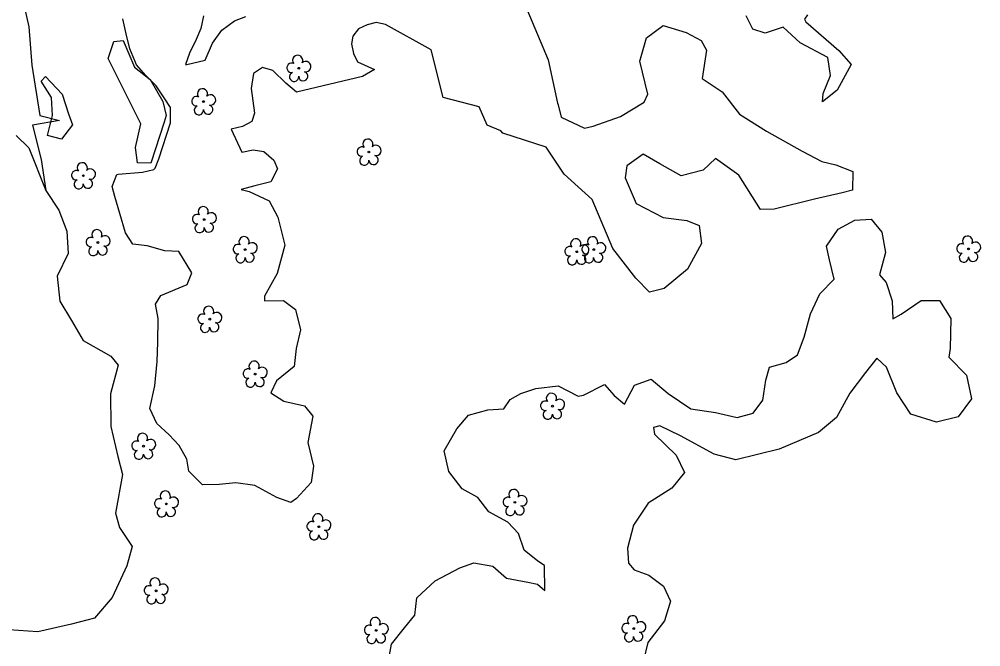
# Model space of a CAD drawing. Extents: x 3040896 to 3051146, y 687568 to 732976.
# Drawn here: x 3046264.5 to 3046615.7, y 711770.9 to 712000.1 of the extents above; entities that cross this region are included whole.
import ezdxf

# ---------------------------------------------------------------- set-up
doc = ezdxf.new("R2010")
doc.units = 0
for name, color, linetype in [('Exist Other Culture Area Outline', 7, 'Continuous'), ('Exist Vegetation Hedge Row', 7, 'Continuous'), ('Exist Vegetation Tree CELL', 7, 'Continuous'), ('Exist Vegetation Woods Line', 7, 'Continuous')]:
    doc.layers.add(name, color=color, linetype=linetype)

msp = doc.modelspace()

# ---------------------------------------------------------------- linework, layer by layer
at = {"layer": 'Exist Other Culture Area Outline'}
for points in [[(3046308.96, 711961.96), (3046302.78, 711974.35), (3046297, 711985.72), (3046299.06, 711991.96), (3046302.49, 711992.31), (3046306.64, 711982.59), (3046312.33, 711978.07), (3046317.05, 711970.05), (3046318.27, 711964.93), (3046317.53, 711962.5)], [(3046276.64, 711964.97), (3046276.33, 711971.57), (3046272.53, 711977.53), (3046274.16, 711979.25), (3046280.2, 711972.69), (3046282.58, 711965.6), (3046284, 711961.51), (3046280.02, 711956.3), (3046274.88, 711957.66), (3046276.64, 711964.97)], [(3046317.53, 711962.5), (3046312.63, 711947.53), (3046307.76, 711947.63), (3046307.06, 711953.22), (3046308.96, 711961.96)]]:
    msp.add_lwpolyline(points, dxfattribs=at)
at = {"layer": 'Exist Vegetation Hedge Row'}
for points in [[(3046264.63, 712012.5), (3046268.1, 711997.36), (3046269.14, 711983.32), (3046272.08, 711964.94), (3046279.24, 711963.07), (3046269.42, 711961.42), (3046272.54, 711948.9)], [(3046448, 712008.53), (3046457.67, 711985.34)], [(3046319.78, 711962.24), (3046319.8, 711967.92), (3046317.5, 711971.4), (3046314.55, 711975.73), (3046310.78, 711979.57), (3046307.35, 711983.5), (3046304.99, 711989.27), (3046303.57, 711994.79), (3046302.36, 712000.2)], [(3046331.84, 712001.37), (3046330.82, 711996.69), (3046329.21, 711992.76), (3046326.74, 711987.71), (3046325.27, 711983.55), (3046325.73, 711983.53), (3046332.44, 711985.2), (3046335.11, 711991.31), (3046338.55, 711996.16), (3046343.17, 711999.5), (3046347.34, 712001.17)], [(3046415.01, 711988.96), (3046398.35, 711998.13), (3046394.95, 711998.88), (3046391.66, 711998.11), (3046388.4, 711996.6), (3046386.36, 711993.87), (3046385.89, 711991.16), (3046386.64, 711987.59), (3046388.09, 711984.51), (3046394.28, 711981.74), (3046389.88, 711979.2), (3046365.81, 711973.52), (3046361.9, 711976.75), (3046357.18, 711981.37), (3046353.44, 711982.45), (3046350.11, 711980.28), (3046349.24, 711974.87), (3046350.42, 711965.75), (3046349.49, 711962.75), (3046346.03, 711960.99), (3046341.89, 711960.01)], [(3046552.38, 712001.67), (3046551.35, 712000.13), (3046551.78, 711999.14), (3046563.9, 711988.74), (3046568.32, 711983.54), (3046563.27, 711974.19), (3046557.92, 711969.9), (3046558.16, 711973), (3046560.82, 711979.57), (3046559.83, 711986.1), (3046549.71, 711991.5), (3046543.52, 711997.24), (3046537.02, 711995), (3046532.47, 711996.43), (3046530.04, 712001.35)], [(3046461.17, 711969.48), (3046461.34, 711968.8), (3046462.48, 711964.32), (3046471, 711960.36), (3046474.12, 711961.08), (3046484.17, 711964.61), (3046492.79, 711969.84), (3046494.15, 711972.78), (3046491.23, 711984.77), (3046493.64, 711993.33), (3046499.76, 711997.85), (3046508.06, 711995.25), (3046513.63, 711992.34), (3046515.48, 711988.87), (3046514, 711978.52), (3046521.23, 711973.58), (3046527.6, 711965.47), (3046537.42, 711959.26), (3046550.52, 711951.92), (3046557.64, 711948.18), (3046562.75, 711946.97), (3046569.04, 711944.46)], [(3046419.37, 711971.5), (3046415.01, 711988.96)], [(3046457.67, 711985.34), (3046461.17, 711969.48)], [(3046440.48, 711959.3), (3046435.39, 711961.45), (3046432.54, 711968.14), (3046419.37, 711971.5)], [(3046315.52, 711949.1), (3046319.78, 711962.24)], [(3046341.89, 711960.01), (3046345.85, 711951.55)], [(3046569.04, 711944.46), (3046568.82, 711937.66), (3046565.12, 711936.67), (3046554.97, 711934.34), (3046540.26, 711930.68), (3046535.32, 711930.65), (3046527.38, 711943.11), (3046518.78, 711949.19), (3046514.33, 711945.03), (3046506.29, 711942.94), (3046498.45, 711947.24), (3046492.36, 711950.84), (3046486.45, 711946.52), (3046485.82, 711942.19), (3046489.85, 711932.82), (3046499.76, 711927.65), (3046508.35, 711926.55), (3046512.9, 711924.71), (3046513.77, 711918.23), (3046508.54, 711908.77), (3046500.05, 711901.71), (3046494.78, 711900.45), (3046489.71, 711905.52), (3046481.34, 711916.35), (3046473.79, 711934.29), (3046463.51, 711943.5), (3046456.97, 711953.36), (3046441.2, 711958.53), (3046440.48, 711959.3)], [(3046345.85, 711951.55), (3046349.98, 711952.37), (3046353.88, 711951.81), (3046357.53, 711948.68)], [(3046272.54, 711948.9), (3046274.23, 711937.6)], [(3046300.7, 711943.51), (3046309.61, 711944.25), (3046313.66, 711945.26), (3046314.21, 711945.68), (3046315.52, 711949.1)], [(3046357.53, 711948.68), (3046358.87, 711945.49), (3046356.47, 711940.66), (3046350.65, 711939.2), (3046345.56, 711937.91), (3046348.57, 711937.15), (3046355.79, 711933.84), (3046359, 711927.8), (3046361.55, 711917.56), (3046358.69, 711907.28), (3046354.11, 711898.91), (3046354.11, 711897.3), (3046361.03, 711897.37), (3046365.42, 711894.03), (3046367.29, 711886.72), (3046365.72, 711879.9), (3046364.99, 711873.28), (3046358.46, 711868.07), (3046356.49, 711863.65), (3046361.24, 711860.59), (3046368.73, 711858.89), (3046371.72, 711855.09), (3046369.9, 711845.48), (3046371.99, 711836.9), (3046371.12, 711830.94), (3046365.82, 711825.06), (3046363.76, 711823.6)], [(3046363.76, 711823.6), (3046358.61, 711825.44), (3046350.58, 711829.83), (3046343.61, 711830.79), (3046337.55, 711830.14), (3046331.43, 711830.02), (3046326.46, 711835.06), (3046325.7, 711839.4), (3046322.93, 711844.44), (3046319.27, 711848.35), (3046314.8, 711852.43), (3046312.22, 711857.88), (3046314.13, 711866.17), (3046314.94, 711875.09), (3046315.14, 711882.14), (3046315.27, 711890.81), (3046314.36, 711896.03), (3046316.27, 711899.22), (3046325.82, 711903.19), (3046327.6, 711907.53), (3046322.89, 711915.28), (3046317.68, 711915.48), (3046311.22, 711917.31), (3046306.02, 711917.95), (3046303.33, 711922.07), (3046301.25, 711929.13), (3046299.43, 711935.37), (3046298.51, 711939.03), (3046300.19, 711943.38), (3046300.7, 711943.51)], [(3046399.35, 711765.82), (3046400.54, 711771.79), (3046405.24, 711777.85), (3046409.04, 711782.44), (3046409.81, 711788.73), (3046416.41, 711794.96), (3046425.49, 711799.73), (3046430.62, 711801.54), (3046437.54, 711800.35), (3046442.45, 711795.98), (3046450.24, 711794.51), (3046453.76, 711793.79), (3046456.47, 711791.5), (3046456.4, 711800.61), (3046453.91, 711802.17), (3046449, 711806.14), (3046446.92, 711812.23), (3046442.94, 711816.35), (3046436.01, 711820.22), (3046432, 711825.46), (3046426.26, 711828.59), (3046421.45, 711834.88), (3046419.77, 711842.48), (3046424.35, 711850.5), (3046428.64, 711855.47), (3046435.66, 711857.38), (3046441.47, 711857.84), (3046443.86, 711861.21), (3046447.77, 711863.45), (3046453.19, 711865.23), (3046461.33, 711866.2), (3046468.69, 711862.39), (3046470.57, 711862.78), (3046478.28, 711866.66), (3046481.84, 711862.66), (3046485.55, 711859.51), (3046489.21, 711866.4), (3046495.37, 711868.6), (3046501.59, 711863.38), (3046509.77, 711857.78), (3046518.8, 711856.47), (3046526.73, 711854.61), (3046532.58, 711856.21), (3046536.15, 711860.92), (3046537.15, 711868.26), (3046538.58, 711872.97), (3046544.61, 711874.69), (3046548.81, 711877.58), (3046551.25, 711883.99), (3046553.49, 711892.54), (3046556.87, 711899.78), (3046562.14, 711905.18), (3046560.4, 711912.18), (3046559.36, 711917.23), (3046563.66, 711923.41), (3046569.67, 711926.75), (3046575.62, 711927.11), (3046579.6, 711922.39), (3046580.94, 711914.89), (3046578.72, 711906.7), (3046581.16, 711903.99), (3046583.4, 711897.23), (3046583.6, 711890.67), (3046586.59, 711892.35), (3046593.93, 711897.42), (3046600.6, 711897.41), (3046604.8, 711890.81), (3046604.54, 711879.87), (3046604, 711876.66), (3046610.47, 711870.06), (3046612.37, 711861.45), (3046607.42, 711854.83), (3046599.59, 711852.88), (3046590.2, 711855.85), (3046585.04, 711863.63), (3046581.27, 711873.02), (3046577.71, 711876.34), (3046573.59, 711871.1), (3046567.94, 711863.52), (3046563.02, 711854.67), (3046556.48, 711849.16), (3046542.12, 711843.08), (3046526.26, 711839.13), (3046518.36, 711841.28), (3046506.1, 711847.93), (3046498.49, 711851.57), (3046496.13, 711850.98), (3046496.58, 711848.61), (3046504.51, 711840.94), (3046507.49, 711834.56), (3046502.91, 711828.85), (3046494.26, 711823.4), (3046488.9, 711815.32), (3046486.69, 711806.87), (3046487.1, 711801.4), (3046489.07, 711798.97), (3046494.43, 711797.06), (3046499.87, 711793.06), (3046502.35, 711787.56), (3046500.21, 711780.39), (3046494.17, 711772.42), (3046492.55, 711765.86)]]:
    msp.add_lwpolyline(points, dxfattribs=at)
at = {"layer": 'Exist Vegetation Tree CELL'}
for p, q in [((3046366.63, 711982.2), (3046366.63, 711982.2)), ((3046331.85, 711970.02), (3046331.85, 711970.02)), ((3046392.27, 711951.61), (3046392.27, 711951.61)), ((3046287.97, 711942.97), (3046287.97, 711942.97)), ((3046332.13, 711926.94), (3046332.13, 711926.94)), ((3046293.3, 711918.56), (3046293.3, 711918.56)), ((3046347.04, 711915.97), (3046347.04, 711915.97)), ((3046468.16, 711915.19), (3046468.16, 711915.19)), ((3046474.35, 711915.96), (3046474.35, 711915.96)), ((3046611.25, 711916.21), (3046611.25, 711916.21)), ((3046334.11, 711890.54), (3046334.11, 711890.54)), ((3046350.69, 711870.51), (3046350.69, 711870.51)), ((3046459.28, 711858.8), (3046459.28, 711858.8)), ((3046309.93, 711844.17), (3046309.93, 711844.17)), ((3046318.28, 711823.08), (3046318.28, 711823.08)), ((3046445.58, 711823.65), (3046445.58, 711823.65)), ((3046373.96, 711814.74), (3046373.96, 711814.74)), ((3046314.51, 711791.33), (3046314.51, 711791.33)), ((3046488.96, 711777.53), (3046488.96, 711777.53)), ((3046394.92, 711776.88), (3046394.92, 711776.88))]:
    msp.add_line(p, q, dxfattribs=at)
for centre in [(3046366.63, 711982.2), (3046331.85, 711970.02), (3046392.27, 711951.61), (3046287.97, 711942.97), (3046332.13, 711926.94), (3046293.3, 711918.56), (3046347.04, 711915.97), (3046468.16, 711915.19), (3046474.35, 711915.96), (3046611.25, 711916.21), (3046334.11, 711890.54), (3046350.69, 711870.51), (3046459.28, 711858.8), (3046309.93, 711844.17), (3046318.28, 711823.08), (3046445.58, 711823.65), (3046373.96, 711814.74), (3046314.51, 711791.33), (3046394.92, 711776.88), (3046488.96, 711777.53)]:
    msp.add_circle(centre, 0.326, dxfattribs=at)
for centre, radius, start, end in [((3046366.24, 711985.08), 1.86, 330.1651, 219.7134), ((3046369.17, 711982.79), 1.9, 257.1011, 134.1999), ((3046364.02, 711982.36), 1.73, 62.6636, 279.3457), ((3046368.3, 711979.3), 1.7, 181.2822, 74.56), ((3046364.92, 711979.08), 1.69, 111.5671, 6.231), ((3046331.47, 711972.89), 1.86, 330.1651, 219.7134), ((3046329.25, 711970.17), 1.73, 62.6636, 279.3457), ((3046334.4, 711970.61), 1.9, 257.1011, 134.1999), ((3046330.15, 711966.9), 1.69, 111.5671, 6.231), ((3046333.53, 711967.12), 1.7, 181.2822, 74.56), ((3046391.89, 711954.49), 1.86, 330.1651, 219.7134), ((3046389.66, 711951.77), 1.73, 62.6636, 279.3457), ((3046394.82, 711952.2), 1.9, 257.1011, 134.1999), ((3046390.57, 711948.49), 1.69, 111.5671, 6.231), ((3046393.94, 711948.71), 1.7, 181.2822, 74.56), ((3046287.59, 711945.84), 1.86, 330.1651, 219.7134), ((3046285.37, 711943.12), 1.73, 62.6636, 279.3457), ((3046290.52, 711943.56), 1.9, 257.1011, 134.1999), ((3046286.27, 711939.85), 1.69, 111.5671, 6.231), ((3046289.64, 711940.07), 1.7, 181.2822, 74.56), ((3046329.52, 711927.1), 1.73, 62.6636, 279.3457), ((3046331.74, 711929.81), 1.86, 330.1651, 219.7134), ((3046334.68, 711927.53), 1.9, 257.1011, 134.1999), ((3046330.42, 711923.82), 1.69, 111.5671, 6.231), ((3046333.8, 711924.04), 1.7, 181.2822, 74.56), ((3046292.92, 711921.43), 1.86, 330.1651, 219.7134), ((3046290.7, 711918.71), 1.73, 62.6636, 279.3457), ((3046295.85, 711919.14), 1.9, 257.1011, 134.1999), ((3046344.44, 711916.12), 1.73, 62.6636, 279.3457), ((3046346.66, 711918.84), 1.86, 330.1651, 219.7134), ((3046349.59, 711916.56), 1.9, 257.1011, 134.1999), ((3046467.78, 711918.06), 1.86, 330.1651, 219.7134), ((3046470.71, 711915.78), 1.9, 257.1011, 134.1999), ((3046471.74, 711916.11), 1.73, 62.6636, 279.3457), ((3046473.96, 711918.83), 1.86, 330.1651, 219.7134), ((3046476.89, 711916.55), 1.9, 257.1011, 134.1999), ((3046608.65, 711916.36), 1.73, 62.6636, 279.3457), ((3046610.87, 711919.08), 1.86, 330.1651, 219.7134), ((3046613.8, 711916.79), 1.9, 257.1011, 134.1999), ((3046291.6, 711915.44), 1.69, 111.5671, 6.231), ((3046294.97, 711915.66), 1.7, 181.2822, 74.56), ((3046345.34, 711912.85), 1.69, 111.5671, 6.231), ((3046348.71, 711913.07), 1.7, 181.2822, 74.56), ((3046465.56, 711915.34), 1.73, 62.6636, 279.3457), ((3046472.64, 711912.84), 1.69, 111.5671, 6.231), ((3046476.02, 711913.06), 1.7, 181.2822, 74.56), ((3046609.55, 711913.08), 1.69, 111.5671, 6.231), ((3046612.93, 711913.31), 1.7, 181.2822, 74.56), ((3046466.46, 711912.07), 1.69, 111.5671, 6.231), ((3046469.84, 711912.29), 1.7, 181.2822, 74.56), ((3046333.73, 711893.41), 1.86, 330.1651, 219.7134), ((3046331.51, 711890.69), 1.73, 62.6636, 279.3457), ((3046336.66, 711891.12), 1.9, 257.1011, 134.1999), ((3046332.41, 711887.41), 1.69, 111.5671, 6.231), ((3046335.79, 711887.64), 1.7, 181.2822, 74.56), ((3046348.09, 711870.66), 1.73, 62.6636, 279.3457), ((3046350.31, 711873.38), 1.86, 330.1651, 219.7134), ((3046353.24, 711871.1), 1.9, 257.1011, 134.1999), ((3046348.99, 711867.39), 1.69, 111.5671, 6.231), ((3046352.37, 711867.61), 1.7, 181.2822, 74.56), ((3046458.89, 711861.67), 1.86, 330.1651, 219.7134), ((3046456.67, 711858.95), 1.73, 62.6636, 279.3457), ((3046461.83, 711859.39), 1.9, 257.1011, 134.1999), ((3046457.57, 711855.68), 1.69, 111.5671, 6.231), ((3046460.95, 711855.9), 1.7, 181.2822, 74.56), ((3046309.55, 711847.04), 1.86, 330.1651, 219.7134), ((3046307.33, 711844.32), 1.73, 62.6636, 279.3457), ((3046312.48, 711844.76), 1.9, 257.1011, 134.1999), ((3046308.23, 711841.05), 1.69, 111.5671, 6.231), ((3046311.61, 711841.27), 1.7, 181.2822, 74.56), ((3046317.9, 711825.95), 1.86, 330.1651, 219.7134), ((3046445.2, 711826.52), 1.86, 330.1651, 219.7134), ((3046315.68, 711823.23), 1.73, 62.6636, 279.3457), ((3046320.83, 711823.66), 1.9, 257.1011, 134.1999), ((3046442.98, 711823.8), 1.73, 62.6636, 279.3457), ((3046448.13, 711824.24), 1.9, 257.1011, 134.1999), ((3046316.58, 711819.96), 1.69, 111.5671, 6.231), ((3046319.96, 711820.18), 1.7, 181.2822, 74.56), ((3046373.57, 711817.61), 1.86, 330.1651, 219.7134), ((3046443.88, 711820.53), 1.69, 111.5671, 6.231), ((3046447.26, 711820.75), 1.7, 181.2822, 74.56), ((3046371.35, 711814.89), 1.73, 62.6636, 279.3457), ((3046376.51, 711815.33), 1.9, 257.1011, 134.1999), ((3046372.25, 711811.62), 1.69, 111.5671, 6.231), ((3046375.63, 711811.84), 1.7, 181.2822, 74.56), ((3046314.13, 711794.2), 1.86, 330.1651, 219.7134), ((3046311.91, 711791.48), 1.73, 62.6636, 279.3457), ((3046317.06, 711791.92), 1.9, 257.1011, 134.1999), ((3046312.81, 711788.21), 1.69, 111.5671, 6.231), ((3046316.19, 711788.43), 1.7, 181.2822, 74.56), ((3046394.54, 711779.75), 1.86, 330.1651, 219.7134), ((3046488.57, 711780.4), 1.86, 330.1651, 219.7134), ((3046392.32, 711777.03), 1.73, 62.6636, 279.3457), ((3046397.47, 711777.46), 1.9, 257.1011, 134.1999), ((3046486.35, 711777.68), 1.73, 62.6636, 279.3457), ((3046491.5, 711778.12), 1.9, 257.1011, 134.1999), ((3046393.22, 711773.75), 1.69, 111.5671, 6.231), ((3046396.59, 711773.98), 1.7, 181.2822, 74.56), ((3046487.25, 711774.41), 1.69, 111.5671, 6.231), ((3046490.63, 711774.63), 1.7, 181.2822, 74.56)]:
    msp.add_arc(centre, radius, start, end, dxfattribs=at)
at = {"layer": 'Exist Vegetation Woods Line'}
for points in [[(3046263.47, 711957.63), (3046268, 711953.14), (3046274.23, 711937.6), (3046279.07, 711930.33)], [(3046279.07, 711930.33), (3046281.98, 711922.74), (3046282.37, 711914.57), (3046278.36, 711906.24), (3046279.36, 711897.12), (3046283.64, 711890.07), (3046287.94, 711882.78), (3046297.95, 711876.99), (3046300.63, 711873.81), (3046297.93, 711863.3), (3046297.97, 711851.38), (3046300.6, 711840.43), (3046302.24, 711833.81), (3046299.72, 711819.67), (3046301.17, 711814.52), (3046305.85, 711807.54), (3046303.88, 711800.44), (3046298.48, 711788.93), (3046292.09, 711781.35), (3046283.63, 711779.13), (3046271.37, 711776.41), (3046260.77, 711777.06)]]:
    msp.add_lwpolyline(points, dxfattribs=at)

doc.saveas('drawing.dxf')
